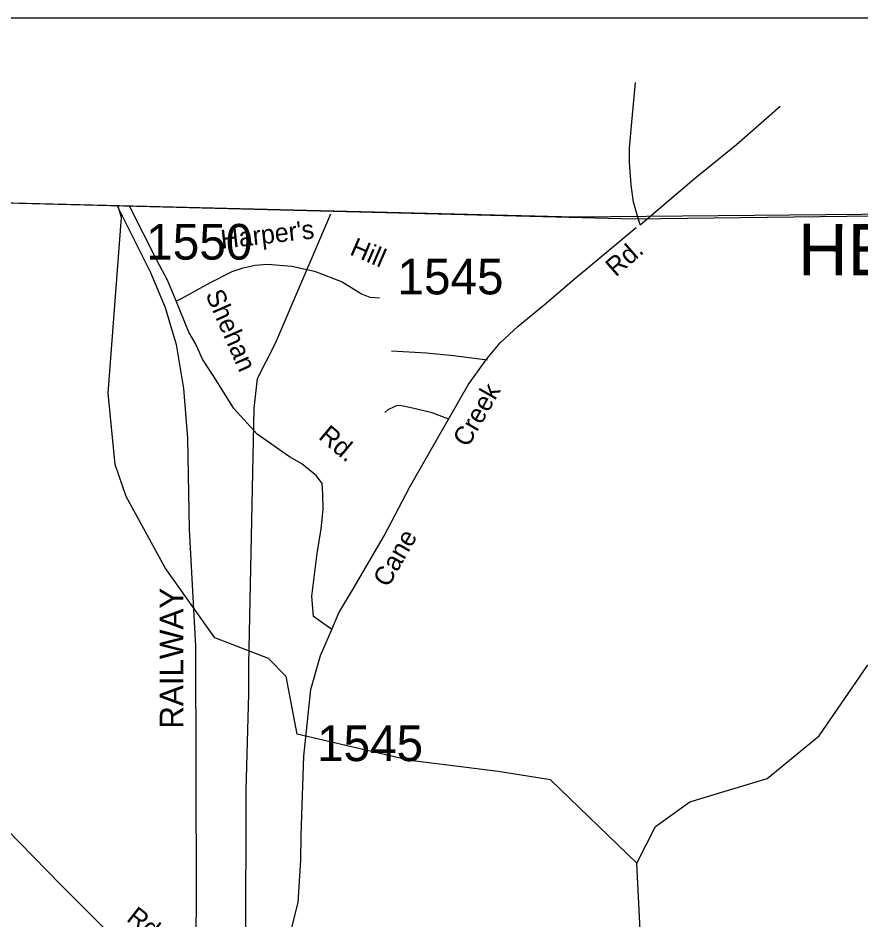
# Model space of a CAD drawing. Extents: x 884530 to 1028605, y 526725 to 653634.
# Drawn here: x 959109 to 962063, y 632485 to 635646 of the extents above; entities that cross this region are included whole.
import ezdxf

# ---------------------------------------------------------------- set-up
doc = ezdxf.new("R2010")
doc.units = 0
for name, color, linetype in [('Exist Boundary Political City Limit New', 7, 'Continuous'), ('Exist Boundary Political CountyLine', 7, 'Continuous'), ('Exist Civil Demographics City Label', 7, 'Continuous'), ('Exist Hydrographic Creek Single Shore', 7, 'Continuous'), ('Exist Hydrographic River Shore', 7, 'Continuous'), ('Exist Railroad Mainline', 7, 'Continuous'), ('Exist Railroad Mainline Label', 7, 'Continuous'), ('Exist Road Non-System Type 51', 7, 'Continuous'), ('Exist Road Non-System Type 51 Label', 7, 'Continuous'), ('Exist Road Secondary Type 51 Attributed', 7, 'Continuous'), ('Exist Road Secondary Type 51 Label', 7, 'Continuous'), ('Exist Road Secondary Type 51 Number Label', 7, 'Continuous'), ('Exist Utilities Electrical Transmission Line', 7, 'Continuous'), ('Map Preparation Boundary City Limit Buffer Line', 7, 'Continuous'), ('Map Preparation Inset Cut Line', 7, 'Continuous')]:
    doc.layers.add(name, color=color, linetype=linetype)

msp = doc.modelspace()

# ---------------------------------------------------------------- linework, layer by layer
at = {"layer": 'Exist Boundary Political City Limit New'}
msp.add_lwpolyline([(947387.1, 635267.9), (947400.5, 635267.6), (951374.6, 635179.2), (955713.7, 635082.8), (961060.1, 634949), (964828.8, 634984.6)], dxfattribs=at)
at = {"layer": 'Exist Boundary Political CountyLine'}
msp.add_lwpolyline([(966661.4, 635009.2), (961268.8, 634940.8), (955713.7, 635082.7), (947035.4, 635275.7)], dxfattribs=at)
at = {"layer": 'Exist Hydrographic Creek Single Shore'}
msp.add_lwpolyline([(961277.5, 632684.9), (960974.8, 632976.7), (960791.6, 633005.6), (960482.9, 633044.2), (960087.5, 633135.9), (960048.9, 633338.5), (959986.2, 633401.2), (959798.2, 633473.6), (959624.6, 633719.7), (959487.6, 633969.1), (959449.7, 634081.4), (959424.9, 634331.3), (959471.3, 634947.3), (959459.4, 634985.8)], dxfattribs=at)
at = {"layer": 'Exist Hydrographic River Shore'}
for points in [[(961277.5, 632684.9), (961343.2, 632812.7), (961463.8, 632899.5), (961733.8, 632981.5), (961917.1, 633131.1), (962085.9, 633377.2), (962418.6, 633632.9), (962635.6, 633734.2), (962756.2, 633901.2), (962847.8, 634214.8), (962920.1, 634383.6), (963088.9, 634547.7), (963315.5, 634697.3), (963498.8, 634972.3)], [(960035.9, 628855), (960071.4, 628913.4), (960225.4, 629025.2), (960456.3, 629434), (960484.2, 629515.5), (960451.7, 629785.3), (960473.5, 629932.5), (960493.2, 630316), (960566.4, 631041.7), (960511.7, 631335.6), (960529.8, 631373.3), (960569.7, 631423.2), (960682.9, 631500.6), (960982.1, 631816), (961158.2, 632178.5), (961190.3, 632322.5), (961288.9, 632449.9), (961277.5, 632684.9)]]:
    msp.add_lwpolyline(points, dxfattribs=at)
at = {"layer": 'Exist Railroad Mainline'}
msp.add_lwpolyline([(959455.9, 634987.1), (959572.7, 634753.7), (959624.5, 634631.8), (959663.4, 634502), (959688.9, 634347.9), (959703, 634174), (959708.7, 633853.5), (959731, 633444.2), (959732.6, 632569.5), (959731.1, 632269)], dxfattribs=at)
at = {"layer": 'Exist Road Non-System Type 51'}
for points in [[(961289.3, 634921.4), (961266.1, 635000.3), (961257.7, 635061.3), (961251.4, 635139.2), (961251.4, 635189.8), (961259.8, 635280.3), (961272.5, 635419.3)], [(961289.3, 634921.4), (961478.5, 635081.9), (961626.4, 635203), (961779.8, 635336.7)], [(959662.8, 634653.7), (959681.3, 634663.1), (959781.3, 634718.3), (959859.4, 634757.2), (959897.4, 634770.3), (959940.5, 634780), (959982.6, 634782.9), (960068.9, 634776.8), (960147.8, 634758.2), (960245.3, 634721), (960312.5, 634679.3), (960341.3, 634668.1), (960375.2, 634665.7)], [(960753.7, 634446.4), (960634.5, 634462.3), (960540.6, 634472), (960417.5, 634478.1)], [(960618.9, 634240.4), (960560.8, 634262.4), (960491.2, 634278.5), (960448.2, 634288), (960433.6, 634287), (960424.6, 634282.5), (960405.1, 634273), (960394.5, 634263)]]:
    msp.add_lwpolyline(points, dxfattribs=at)
at = {"layer": 'Exist Road Secondary Type 51 Attributed'}
for points in [[(960208.4, 633502.6), (960143.9, 633549.2), (960139.1, 633619.5), (960157.4, 633769.4), (960171.6, 633855.6), (960178.1, 633923.1), (960177.2, 633978.1), (960174.4, 634014.8), (960154.6, 634041.7), (960103.8, 634084.1), (960060, 634108.2), (959946.9, 634187.3), (959865, 634277.8), (959803.4, 634377.4), (959755.3, 634450.8), (959731.2, 634505.7), (959707.8, 634545.3), (959661.7, 634657.1), (959632.6, 634727.3), (959595.9, 634795.2), (959499.4, 634986)], [(960208.4, 633502.6), (960233.7, 633561.5), (960281.8, 633643.5), (960391.8, 633831.9), (960481.5, 634003.2), (960686.1, 634360.4), (960752, 634452.1), (960799.1, 634507.6), (960861.3, 634565.6), (960960.2, 634646.2), (961051, 634725), (961275.3, 634912.1)], [(959971.2, 632120.6), (960040, 632348.4), (960091, 632546.9), (960099.6, 632694.6), (960101, 632782.3), (960110.2, 633059.7), (960134.9, 633293.3), (960168.8, 633412.1), (960208.4, 633502.6)], [(958517.9, 633364.7), (958539.8, 633344), (959258.1, 632610), (959412.4, 632455.6), (959576.3, 632320.5), (959725.8, 632219.1)]]:
    msp.add_lwpolyline(points, dxfattribs=at)
at = {"layer": 'Exist Utilities Electrical Transmission Line'}
msp.add_lwpolyline([(957920.6, 627088.1), (958528.6, 628175.8), (959181.3, 629338), (959369.7, 629691.7), (959445.9, 629813.2), (959647.3, 630196.5), (959839, 630530.2), (959901.5, 630660.1), (959906.4, 631264.2), (959903.7, 631708.8), (959908.8, 632258.8), (959907.3, 632385.1), (959908.4, 632939.4), (959918, 633279.3), (959917.6, 633379.4), (959936.7, 634277.2), (959948.4, 634383), (960010.7, 634506.8), (960205.7, 634960.1)], dxfattribs=at)
at = {"layer": 'Map Preparation Boundary City Limit Buffer Line'}
msp.add_lwpolyline([(947387.1, 635267.9), (947400.5, 635267.6), (951374.6, 635179.2), (955713.7, 635082.8), (961060.1, 634949), (964828.8, 634984.6)], dxfattribs=at)
at = {"layer": 'Map Preparation Inset Cut Line'}
msp.add_lwpolyline([(929019.7, 608590.9), (973281.3, 608590.9), (973281.3, 635645.7), (929019.7, 635645.7)], close=True, dxfattribs=at)

# ---------------------------------------------------------------- texts
at = {"layer": 'Exist Civil Demographics City Label'}
msp.add_text('HENDERSON CO.', height=180.446, rotation=359.8285, dxfattribs=at).set_placement((961842.1, 634744.4))
at = {"layer": 'Exist Railroad Mainline Label'}
msp.add_text('RAILWAY', height=82.02, rotation=90, dxfattribs=at).set_placement((959687.6, 633155.6))
at = {"layer": 'Exist Road Non-System Type 51 Label'}
for s, rotation, p in [("Harper's ", 6.4457, (959822.9, 634837.1)), ('Hill', 336.7113, (960267.9, 634818.2))]:
    msp.add_text(s, height=65.62, rotation=rotation, dxfattribs=at).set_placement(p)
at = {"layer": 'Exist Road Secondary Type 51 Label'}
for s, rotation, p in [('Rd.', 40.9866, (961203.5, 634736.2)), ('Shehan', 293.705, (959764.6, 634677.4)), ('Creek', 60.1927, (960685.7, 634138.4)), ('Rd.', 319.8898, (960158.2, 634174.1)), ('Cane', 60.2729, (960406.1, 633647.4)), ('Rd.', 321.9306, (959485.4, 632484.9))]:
    msp.add_text(s, height=65.62, rotation=rotation, dxfattribs=at).set_placement(p)
at = {"layer": 'Exist Road Secondary Type 51 Number Label'}
for s, p in [('1550', (959558.2, 634799.2)), ('1545', (960438.6, 634677.4)), ('1545', (960156.6, 633042.1))]:
    msp.add_text(s, height=125, dxfattribs=at).set_placement(p)

doc.saveas('drawing.dxf')
